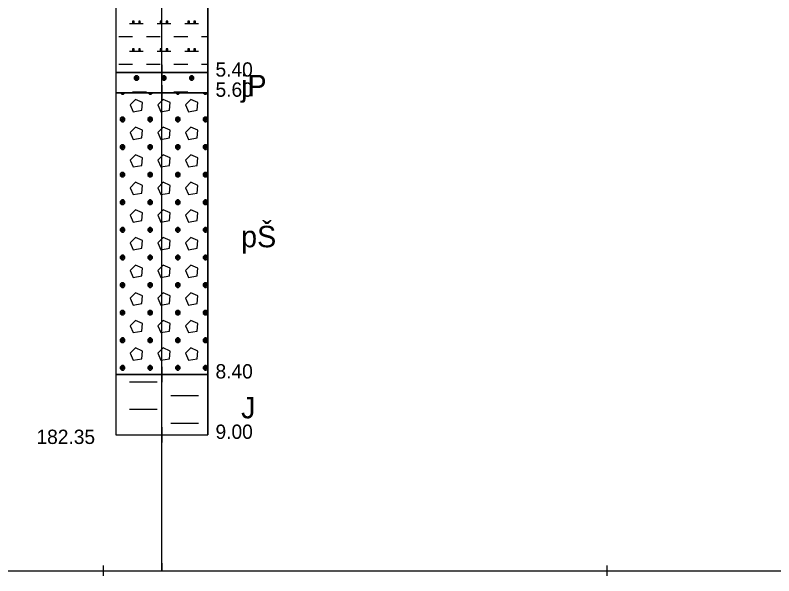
# Model space of a CAD drawing. Extents: x 3042 to 4120, y 576 to 2694.
# Drawn here: x 3883.61 to 3921.28, y 2209.33 to 2237.19 of the extents above; entities that cross this region are included whole.
import ezdxf

# ---------------------------------------------------------------- set-up
doc = ezdxf.new("R2010")
doc.units = 0
for name, color, linetype in [('17', 7, 'Continuous'), ('18', 7, 'Continuous'), ('51', 7, 'Continuous'), ('52', 7, 'Continuous'), ('53', 7, 'Continuous'), ('56', 7, 'Continuous'), ('7', 7, 'Continuous')]:
    doc.layers.add(name, color=color, linetype=linetype)

msp = doc.modelspace()

# ---------------------------------------------------------------- linework, layer by layer
at = {"layer": '18'}
for p, q in [((3890.891, 2209.585), (3890.891, 2261.335)), ((3890.891, 2216.716), (3890.891, 2215.954)), ((3890.51, 2216.335), (3891.272, 2216.335)), ((3890.891, 2209.966), (3890.891, 2209.585))]:
    msp.add_line(p, q, dxfattribs=at)
at = {"layer": '51'}
for points in [[(3888.605, 2234.335), (3893.177, 2234.335), (3893.177, 2247.335), (3888.605, 2247.335)], [(3888.605, 2233.335), (3893.177, 2233.335), (3893.177, 2234.335), (3888.605, 2234.335)], [(3888.605, 2219.335), (3893.177, 2219.335), (3893.177, 2233.335), (3888.605, 2233.335)], [(3888.605, 2216.335), (3893.177, 2216.335), (3893.177, 2219.335), (3888.605, 2219.335)]]:
    msp.add_lwpolyline(points, close=True, dxfattribs=at)
for points in [[(3889.286, 2236.772), (3889.972, 2236.772)], [(3889.438, 2236.886), (3889.438, 2236.81), (3889.514, 2236.81), (3889.514, 2236.886), (3889.438, 2236.886), (3889.514, 2236.81)], [(3889.743, 2236.886), (3889.743, 2236.81), (3889.819, 2236.81), (3889.819, 2236.886), (3889.743, 2236.886), (3889.819, 2236.81)], [(3890.657, 2236.772), (3891.343, 2236.772)], [(3890.81, 2236.886), (3890.81, 2236.81), (3890.886, 2236.81), (3890.886, 2236.886), (3890.81, 2236.886), (3890.886, 2236.81)], [(3891.115, 2236.886), (3891.115, 2236.81), (3891.191, 2236.81), (3891.191, 2236.886), (3891.115, 2236.886), (3891.191, 2236.81)], [(3892.029, 2236.772), (3892.715, 2236.772)], [(3892.181, 2236.886), (3892.181, 2236.81), (3892.258, 2236.81), (3892.258, 2236.886), (3892.181, 2236.886), (3892.258, 2236.81)], [(3892.486, 2236.886), (3892.486, 2236.81), (3892.562, 2236.81), (3892.562, 2236.886), (3892.486, 2236.886), (3892.562, 2236.81)], [(3888.752, 2236.124), (3889.438, 2236.124)], [(3890.124, 2236.124), (3890.81, 2236.124)], [(3891.496, 2236.124), (3892.181, 2236.124)], [(3892.867, 2236.124), (3893.177, 2236.124)], [(3889.438, 2235.515), (3889.438, 2235.439), (3889.514, 2235.439), (3889.514, 2235.515), (3889.438, 2235.515), (3889.514, 2235.439)], [(3889.743, 2235.515), (3889.743, 2235.439), (3889.819, 2235.439), (3889.819, 2235.515), (3889.743, 2235.515), (3889.819, 2235.439)], [(3890.81, 2235.515), (3890.81, 2235.439), (3890.886, 2235.439), (3890.886, 2235.515), (3890.81, 2235.515), (3890.886, 2235.439)], [(3891.115, 2235.515), (3891.115, 2235.439), (3891.191, 2235.439), (3891.191, 2235.515), (3891.115, 2235.515), (3891.191, 2235.439)], [(3892.181, 2235.515), (3892.181, 2235.439), (3892.258, 2235.439), (3892.258, 2235.515), (3892.181, 2235.515), (3892.258, 2235.439)], [(3892.486, 2235.515), (3892.486, 2235.439), (3892.562, 2235.439), (3892.562, 2235.515), (3892.486, 2235.515), (3892.562, 2235.439)], [(3889.286, 2235.4), (3889.972, 2235.4)], [(3890.657, 2235.4), (3891.343, 2235.4)], [(3892.029, 2235.4), (3892.715, 2235.4)], [(3888.752, 2234.753), (3889.438, 2234.753)], [(3890.124, 2234.753), (3890.81, 2234.753)], [(3891.496, 2234.753), (3892.181, 2234.753)], [(3892.867, 2234.753), (3893.177, 2234.753)], [(3889.591, 2234.181), (3889.514, 2234.105), (3889.514, 2234.029), (3889.591, 2233.953), (3889.667, 2233.953), (3889.743, 2234.029), (3889.743, 2234.105), (3889.667, 2234.181), (3889.591, 2234.181), (3889.743, 2234.029), (3889.514, 2234.029), (3889.667, 2234.181)], [(3889.629, 2233.953), (3889.629, 2234.181)], [(3890.962, 2234.181), (3890.886, 2234.105), (3890.886, 2234.029), (3890.962, 2233.953), (3891.038, 2233.953), (3891.115, 2234.029), (3891.115, 2234.105), (3891.038, 2234.181), (3890.962, 2234.181), (3891.115, 2234.029), (3890.886, 2234.029), (3891.038, 2234.181)], [(3891, 2233.953), (3891, 2234.181)], [(3892.334, 2234.181), (3892.258, 2234.105), (3892.258, 2234.029), (3892.334, 2233.953), (3892.41, 2233.953), (3892.486, 2234.029), (3892.486, 2234.105), (3892.41, 2234.181), (3892.334, 2234.181), (3892.486, 2234.029), (3892.258, 2234.029), (3892.41, 2234.181)], [(3892.372, 2233.953), (3892.372, 2234.181)], [(3888.837, 2233.335), (3888.905, 2233.267), (3888.981, 2233.267), (3889.049, 2233.335)], [(3888.943, 2233.267), (3888.943, 2233.335)], [(3889.438, 2233.381), (3890.124, 2233.381)], [(3890.208, 2233.335), (3890.276, 2233.267), (3890.353, 2233.267), (3890.421, 2233.335)], [(3890.315, 2233.267), (3890.315, 2233.335)], [(3891.496, 2233.381), (3892.181, 2233.381)], [(3891.58, 2233.335), (3891.648, 2233.267), (3891.724, 2233.267), (3891.793, 2233.335)], [(3891.686, 2233.267), (3891.686, 2233.335)], [(3892.951, 2233.335), (3893.02, 2233.267), (3893.096, 2233.267), (3893.164, 2233.335)], [(3893.058, 2233.267), (3893.058, 2233.335)], [(3889.324, 2232.733), (3889.476, 2232.391), (3889.895, 2232.467), (3889.934, 2232.848), (3889.591, 2233), (3889.324, 2232.733)], [(3890.696, 2232.733), (3890.848, 2232.391), (3891.267, 2232.467), (3891.305, 2232.848), (3890.962, 2233), (3890.696, 2232.733)], [(3892.067, 2232.733), (3892.22, 2232.391), (3892.639, 2232.467), (3892.677, 2232.848), (3892.334, 2233), (3892.067, 2232.733)], [(3888.905, 2232.124), (3888.829, 2232.048), (3888.829, 2231.971), (3888.905, 2231.895), (3888.981, 2231.895), (3889.057, 2231.971), (3889.057, 2232.048), (3888.981, 2232.124), (3888.905, 2232.124), (3889.057, 2231.971), (3888.829, 2231.971), (3888.981, 2232.124)], [(3888.943, 2231.895), (3888.943, 2232.124)], [(3890.276, 2232.124), (3890.2, 2232.048), (3890.2, 2231.971), (3890.276, 2231.895), (3890.353, 2231.895), (3890.429, 2231.971), (3890.429, 2232.048), (3890.353, 2232.124), (3890.276, 2232.124), (3890.429, 2231.971), (3890.2, 2231.971), (3890.353, 2232.124)], [(3890.315, 2231.895), (3890.315, 2232.124)], [(3891.648, 2232.124), (3891.572, 2232.048), (3891.572, 2231.971), (3891.648, 2231.895), (3891.724, 2231.895), (3891.8, 2231.971), (3891.8, 2232.048), (3891.724, 2232.124), (3891.648, 2232.124), (3891.8, 2231.971), (3891.572, 2231.971), (3891.724, 2232.124)], [(3891.686, 2231.895), (3891.686, 2232.124)], [(3893.02, 2232.124), (3892.943, 2232.048), (3892.943, 2231.971), (3893.02, 2231.895), (3893.096, 2231.895), (3893.172, 2231.971), (3893.172, 2232.048), (3893.096, 2232.124), (3893.02, 2232.124), (3893.172, 2231.971), (3892.943, 2231.971), (3893.096, 2232.124)], [(3893.058, 2231.895), (3893.058, 2232.124)], [(3889.324, 2231.362), (3889.476, 2231.019), (3889.895, 2231.095), (3889.934, 2231.476), (3889.591, 2231.629), (3889.324, 2231.362)], [(3890.696, 2231.362), (3890.848, 2231.019), (3891.267, 2231.095), (3891.305, 2231.476), (3890.962, 2231.629), (3890.696, 2231.362)], [(3892.067, 2231.362), (3892.22, 2231.019), (3892.639, 2231.095), (3892.677, 2231.476), (3892.334, 2231.629), (3892.067, 2231.362)], [(3888.905, 2230.752), (3888.829, 2230.676), (3888.829, 2230.6), (3888.905, 2230.524), (3888.981, 2230.524), (3889.057, 2230.6), (3889.057, 2230.676), (3888.981, 2230.752), (3888.905, 2230.752), (3889.057, 2230.6), (3888.829, 2230.6), (3888.981, 2230.752)], [(3888.943, 2230.524), (3888.943, 2230.752)], [(3890.276, 2230.752), (3890.2, 2230.676), (3890.2, 2230.6), (3890.276, 2230.524), (3890.353, 2230.524), (3890.429, 2230.6), (3890.429, 2230.676), (3890.353, 2230.752), (3890.276, 2230.752), (3890.429, 2230.6), (3890.2, 2230.6), (3890.353, 2230.752)], [(3890.315, 2230.524), (3890.315, 2230.752)], [(3891.648, 2230.752), (3891.572, 2230.676), (3891.572, 2230.6), (3891.648, 2230.524), (3891.724, 2230.524), (3891.8, 2230.6), (3891.8, 2230.676), (3891.724, 2230.752), (3891.648, 2230.752), (3891.8, 2230.6), (3891.572, 2230.6), (3891.724, 2230.752)], [(3891.686, 2230.524), (3891.686, 2230.752)], [(3893.02, 2230.752), (3892.943, 2230.676), (3892.943, 2230.6), (3893.02, 2230.524), (3893.096, 2230.524), (3893.172, 2230.6), (3893.172, 2230.676), (3893.096, 2230.752), (3893.02, 2230.752), (3893.172, 2230.6), (3892.943, 2230.6), (3893.096, 2230.752)], [(3893.058, 2230.524), (3893.058, 2230.752)], [(3889.324, 2229.99), (3889.476, 2229.647), (3889.895, 2229.724), (3889.934, 2230.105), (3889.591, 2230.257), (3889.324, 2229.99)], [(3890.696, 2229.99), (3890.848, 2229.647), (3891.267, 2229.724), (3891.305, 2230.105), (3890.962, 2230.257), (3890.696, 2229.99)], [(3892.067, 2229.99), (3892.22, 2229.647), (3892.639, 2229.724), (3892.677, 2230.105), (3892.334, 2230.257), (3892.067, 2229.99)], [(3888.905, 2229.381), (3888.829, 2229.304), (3888.829, 2229.228), (3888.905, 2229.152), (3888.981, 2229.152), (3889.057, 2229.228), (3889.057, 2229.304), (3888.981, 2229.381), (3888.905, 2229.381), (3889.057, 2229.228), (3888.829, 2229.228), (3888.981, 2229.381)], [(3888.943, 2229.152), (3888.943, 2229.381)], [(3890.276, 2229.381), (3890.2, 2229.304), (3890.2, 2229.228), (3890.276, 2229.152), (3890.353, 2229.152), (3890.429, 2229.228), (3890.429, 2229.304), (3890.353, 2229.381), (3890.276, 2229.381), (3890.429, 2229.228), (3890.2, 2229.228), (3890.353, 2229.381)], [(3890.315, 2229.152), (3890.315, 2229.381)], [(3891.648, 2229.381), (3891.572, 2229.304), (3891.572, 2229.228), (3891.648, 2229.152), (3891.724, 2229.152), (3891.8, 2229.228), (3891.8, 2229.304), (3891.724, 2229.381), (3891.648, 2229.381), (3891.8, 2229.228), (3891.572, 2229.228), (3891.724, 2229.381)], [(3891.686, 2229.152), (3891.686, 2229.381)], [(3893.02, 2229.381), (3892.943, 2229.304), (3892.943, 2229.228), (3893.02, 2229.152), (3893.096, 2229.152), (3893.172, 2229.228), (3893.172, 2229.304), (3893.096, 2229.381), (3893.02, 2229.381), (3893.172, 2229.228), (3892.943, 2229.228), (3893.096, 2229.381)], [(3893.058, 2229.152), (3893.058, 2229.381)], [(3889.324, 2228.619), (3889.476, 2228.276), (3889.895, 2228.352), (3889.934, 2228.733), (3889.591, 2228.885), (3889.324, 2228.619)], [(3890.696, 2228.619), (3890.848, 2228.276), (3891.267, 2228.352), (3891.305, 2228.733), (3890.962, 2228.885), (3890.696, 2228.619)], [(3892.067, 2228.619), (3892.22, 2228.276), (3892.639, 2228.352), (3892.677, 2228.733), (3892.334, 2228.885), (3892.067, 2228.619)], [(3888.905, 2228.009), (3888.829, 2227.933), (3888.829, 2227.857), (3888.905, 2227.78), (3888.981, 2227.78), (3889.057, 2227.857), (3889.057, 2227.933), (3888.981, 2228.009), (3888.905, 2228.009), (3889.057, 2227.857), (3888.829, 2227.857), (3888.981, 2228.009)], [(3888.943, 2227.78), (3888.943, 2228.009)], [(3890.276, 2228.009), (3890.2, 2227.933), (3890.2, 2227.857), (3890.276, 2227.78), (3890.353, 2227.78), (3890.429, 2227.857), (3890.429, 2227.933), (3890.353, 2228.009), (3890.276, 2228.009), (3890.429, 2227.857), (3890.2, 2227.857), (3890.353, 2228.009)], [(3890.315, 2227.78), (3890.315, 2228.009)], [(3891.648, 2228.009), (3891.572, 2227.933), (3891.572, 2227.857), (3891.648, 2227.78), (3891.724, 2227.78), (3891.8, 2227.857), (3891.8, 2227.933), (3891.724, 2228.009), (3891.648, 2228.009), (3891.8, 2227.857), (3891.572, 2227.857), (3891.724, 2228.009)], [(3891.686, 2227.78), (3891.686, 2228.009)], [(3893.02, 2228.009), (3892.943, 2227.933), (3892.943, 2227.857), (3893.02, 2227.78), (3893.096, 2227.78), (3893.172, 2227.857), (3893.172, 2227.933), (3893.096, 2228.009), (3893.02, 2228.009), (3893.172, 2227.857), (3892.943, 2227.857), (3893.096, 2228.009)], [(3893.058, 2227.78), (3893.058, 2228.009)], [(3889.324, 2227.247), (3889.476, 2226.904), (3889.895, 2226.98), (3889.934, 2227.361), (3889.591, 2227.514), (3889.324, 2227.247)], [(3890.696, 2227.247), (3890.848, 2226.904), (3891.267, 2226.98), (3891.305, 2227.361), (3890.962, 2227.514), (3890.696, 2227.247)], [(3892.067, 2227.247), (3892.22, 2226.904), (3892.639, 2226.98), (3892.677, 2227.361), (3892.334, 2227.514), (3892.067, 2227.247)], [(3888.905, 2226.637), (3888.829, 2226.561), (3888.829, 2226.485), (3888.905, 2226.409), (3888.981, 2226.409), (3889.057, 2226.485), (3889.057, 2226.561), (3888.981, 2226.637), (3888.905, 2226.637), (3889.057, 2226.485), (3888.829, 2226.485), (3888.981, 2226.637)], [(3888.943, 2226.409), (3888.943, 2226.637)], [(3890.276, 2226.637), (3890.2, 2226.561), (3890.2, 2226.485), (3890.276, 2226.409), (3890.353, 2226.409), (3890.429, 2226.485), (3890.429, 2226.561), (3890.353, 2226.637), (3890.276, 2226.637), (3890.429, 2226.485), (3890.2, 2226.485), (3890.353, 2226.637)], [(3890.315, 2226.409), (3890.315, 2226.637)], [(3891.648, 2226.637), (3891.572, 2226.561), (3891.572, 2226.485), (3891.648, 2226.409), (3891.724, 2226.409), (3891.8, 2226.485), (3891.8, 2226.561), (3891.724, 2226.637), (3891.648, 2226.637), (3891.8, 2226.485), (3891.572, 2226.485), (3891.724, 2226.637)], [(3891.686, 2226.409), (3891.686, 2226.637)], [(3893.02, 2226.637), (3892.943, 2226.561), (3892.943, 2226.485), (3893.02, 2226.409), (3893.096, 2226.409), (3893.172, 2226.485), (3893.172, 2226.561), (3893.096, 2226.637), (3893.02, 2226.637), (3893.172, 2226.485), (3892.943, 2226.485), (3893.096, 2226.637)], [(3893.058, 2226.409), (3893.058, 2226.637)], [(3889.324, 2225.875), (3889.476, 2225.533), (3889.895, 2225.609), (3889.934, 2225.99), (3889.591, 2226.142), (3889.324, 2225.875)], [(3890.696, 2225.875), (3890.848, 2225.533), (3891.267, 2225.609), (3891.305, 2225.99), (3890.962, 2226.142), (3890.696, 2225.875)], [(3892.067, 2225.875), (3892.22, 2225.533), (3892.639, 2225.609), (3892.677, 2225.99), (3892.334, 2226.142), (3892.067, 2225.875)], [(3888.905, 2225.266), (3888.829, 2225.19), (3888.829, 2225.113), (3888.905, 2225.037), (3888.981, 2225.037), (3889.057, 2225.113), (3889.057, 2225.19), (3888.981, 2225.266), (3888.905, 2225.266), (3889.057, 2225.113), (3888.829, 2225.113), (3888.981, 2225.266)], [(3888.943, 2225.037), (3888.943, 2225.266)], [(3890.276, 2225.266), (3890.2, 2225.19), (3890.2, 2225.113), (3890.276, 2225.037), (3890.353, 2225.037), (3890.429, 2225.113), (3890.429, 2225.19), (3890.353, 2225.266), (3890.276, 2225.266), (3890.429, 2225.113), (3890.2, 2225.113), (3890.353, 2225.266)], [(3890.315, 2225.037), (3890.315, 2225.266)], [(3891.648, 2225.266), (3891.572, 2225.19), (3891.572, 2225.113), (3891.648, 2225.037), (3891.724, 2225.037), (3891.8, 2225.113), (3891.8, 2225.19), (3891.724, 2225.266), (3891.648, 2225.266), (3891.8, 2225.113), (3891.572, 2225.113), (3891.724, 2225.266)], [(3891.686, 2225.037), (3891.686, 2225.266)], [(3893.02, 2225.266), (3892.943, 2225.19), (3892.943, 2225.113), (3893.02, 2225.037), (3893.096, 2225.037), (3893.172, 2225.113), (3893.172, 2225.19), (3893.096, 2225.266), (3893.02, 2225.266), (3893.172, 2225.113), (3892.943, 2225.113), (3893.096, 2225.266)], [(3893.058, 2225.037), (3893.058, 2225.266)], [(3889.324, 2224.504), (3889.476, 2224.161), (3889.895, 2224.237), (3889.934, 2224.618), (3889.591, 2224.771), (3889.324, 2224.504)], [(3890.696, 2224.504), (3890.848, 2224.161), (3891.267, 2224.237), (3891.305, 2224.618), (3890.962, 2224.771), (3890.696, 2224.504)], [(3892.067, 2224.504), (3892.22, 2224.161), (3892.639, 2224.237), (3892.677, 2224.618), (3892.334, 2224.771), (3892.067, 2224.504)], [(3888.905, 2223.894), (3888.829, 2223.818), (3888.829, 2223.742), (3888.905, 2223.666), (3888.981, 2223.666), (3889.057, 2223.742), (3889.057, 2223.818), (3888.981, 2223.894), (3888.905, 2223.894), (3889.057, 2223.742), (3888.829, 2223.742), (3888.981, 2223.894)], [(3888.943, 2223.666), (3888.943, 2223.894)], [(3890.276, 2223.894), (3890.2, 2223.818), (3890.2, 2223.742), (3890.276, 2223.666), (3890.353, 2223.666), (3890.429, 2223.742), (3890.429, 2223.818), (3890.353, 2223.894), (3890.276, 2223.894), (3890.429, 2223.742), (3890.2, 2223.742), (3890.353, 2223.894)], [(3890.315, 2223.666), (3890.315, 2223.894)], [(3891.648, 2223.894), (3891.572, 2223.818), (3891.572, 2223.742), (3891.648, 2223.666), (3891.724, 2223.666), (3891.8, 2223.742), (3891.8, 2223.818), (3891.724, 2223.894), (3891.648, 2223.894), (3891.8, 2223.742), (3891.572, 2223.742), (3891.724, 2223.894)], [(3891.686, 2223.666), (3891.686, 2223.894)], [(3893.02, 2223.894), (3892.943, 2223.818), (3892.943, 2223.742), (3893.02, 2223.666), (3893.096, 2223.666), (3893.172, 2223.742), (3893.172, 2223.818), (3893.096, 2223.894), (3893.02, 2223.894), (3893.172, 2223.742), (3892.943, 2223.742), (3893.096, 2223.894)], [(3893.058, 2223.666), (3893.058, 2223.894)], [(3889.324, 2223.132), (3889.476, 2222.789), (3889.895, 2222.866), (3889.934, 2223.247), (3889.591, 2223.399), (3889.324, 2223.132)], [(3890.696, 2223.132), (3890.848, 2222.789), (3891.267, 2222.866), (3891.305, 2223.247), (3890.962, 2223.399), (3890.696, 2223.132)], [(3892.067, 2223.132), (3892.22, 2222.789), (3892.639, 2222.866), (3892.677, 2223.247), (3892.334, 2223.399), (3892.067, 2223.132)], [(3888.905, 2222.523), (3888.829, 2222.446), (3888.829, 2222.37), (3888.905, 2222.294), (3888.981, 2222.294), (3889.057, 2222.37), (3889.057, 2222.446), (3888.981, 2222.523), (3888.905, 2222.523), (3889.057, 2222.37), (3888.829, 2222.37), (3888.981, 2222.523)], [(3888.943, 2222.294), (3888.943, 2222.523)], [(3890.276, 2222.523), (3890.2, 2222.446), (3890.2, 2222.37), (3890.276, 2222.294), (3890.353, 2222.294), (3890.429, 2222.37), (3890.429, 2222.446), (3890.353, 2222.523), (3890.276, 2222.523), (3890.429, 2222.37), (3890.2, 2222.37), (3890.353, 2222.523)], [(3890.315, 2222.294), (3890.315, 2222.523)], [(3891.648, 2222.523), (3891.572, 2222.446), (3891.572, 2222.37), (3891.648, 2222.294), (3891.724, 2222.294), (3891.8, 2222.37), (3891.8, 2222.446), (3891.724, 2222.523), (3891.648, 2222.523), (3891.8, 2222.37), (3891.572, 2222.37), (3891.724, 2222.523)], [(3891.686, 2222.294), (3891.686, 2222.523)], [(3893.02, 2222.523), (3892.943, 2222.446), (3892.943, 2222.37), (3893.02, 2222.294), (3893.096, 2222.294), (3893.172, 2222.37), (3893.172, 2222.446), (3893.096, 2222.523), (3893.02, 2222.523), (3893.172, 2222.37), (3892.943, 2222.37), (3893.096, 2222.523)], [(3893.058, 2222.294), (3893.058, 2222.523)], [(3889.324, 2221.761), (3889.476, 2221.418), (3889.895, 2221.494), (3889.934, 2221.875), (3889.591, 2222.027), (3889.324, 2221.761)], [(3890.696, 2221.761), (3890.848, 2221.418), (3891.267, 2221.494), (3891.305, 2221.875), (3890.962, 2222.027), (3890.696, 2221.761)], [(3892.067, 2221.761), (3892.22, 2221.418), (3892.639, 2221.494), (3892.677, 2221.875), (3892.334, 2222.027), (3892.067, 2221.761)], [(3888.905, 2221.151), (3888.829, 2221.075), (3888.829, 2220.999), (3888.905, 2220.922), (3888.981, 2220.922), (3889.057, 2220.999), (3889.057, 2221.075), (3888.981, 2221.151), (3888.905, 2221.151), (3889.057, 2220.999), (3888.829, 2220.999), (3888.981, 2221.151)], [(3888.943, 2220.922), (3888.943, 2221.151)], [(3890.276, 2221.151), (3890.2, 2221.075), (3890.2, 2220.999), (3890.276, 2220.922), (3890.353, 2220.922), (3890.429, 2220.999), (3890.429, 2221.075), (3890.353, 2221.151), (3890.276, 2221.151), (3890.429, 2220.999), (3890.2, 2220.999), (3890.353, 2221.151)], [(3890.315, 2220.922), (3890.315, 2221.151)], [(3891.648, 2221.151), (3891.572, 2221.075), (3891.572, 2220.999), (3891.648, 2220.922), (3891.724, 2220.922), (3891.8, 2220.999), (3891.8, 2221.075), (3891.724, 2221.151), (3891.648, 2221.151), (3891.8, 2220.999), (3891.572, 2220.999), (3891.724, 2221.151)], [(3891.686, 2220.922), (3891.686, 2221.151)], [(3893.02, 2221.151), (3892.943, 2221.075), (3892.943, 2220.999), (3893.02, 2220.922), (3893.096, 2220.922), (3893.172, 2220.999), (3893.172, 2221.075), (3893.096, 2221.151), (3893.02, 2221.151), (3893.172, 2220.999), (3892.943, 2220.999), (3893.096, 2221.151)], [(3893.058, 2220.922), (3893.058, 2221.151)], [(3889.324, 2220.389), (3889.476, 2220.046), (3889.895, 2220.122), (3889.934, 2220.503), (3889.591, 2220.656), (3889.324, 2220.389)], [(3890.696, 2220.389), (3890.848, 2220.046), (3891.267, 2220.122), (3891.305, 2220.503), (3890.962, 2220.656), (3890.696, 2220.389)], [(3892.067, 2220.389), (3892.22, 2220.046), (3892.639, 2220.122), (3892.677, 2220.503), (3892.334, 2220.656), (3892.067, 2220.389)], [(3888.905, 2219.779), (3888.829, 2219.703), (3888.829, 2219.627), (3888.905, 2219.551), (3888.981, 2219.551), (3889.057, 2219.627), (3889.057, 2219.703), (3888.981, 2219.779), (3888.905, 2219.779), (3889.057, 2219.627), (3888.829, 2219.627), (3888.981, 2219.779)], [(3888.943, 2219.551), (3888.943, 2219.779)], [(3890.276, 2219.779), (3890.2, 2219.703), (3890.2, 2219.627), (3890.276, 2219.551), (3890.353, 2219.551), (3890.429, 2219.627), (3890.429, 2219.703), (3890.353, 2219.779), (3890.276, 2219.779), (3890.429, 2219.627), (3890.2, 2219.627), (3890.353, 2219.779)], [(3890.315, 2219.551), (3890.315, 2219.779)], [(3891.648, 2219.779), (3891.572, 2219.703), (3891.572, 2219.627), (3891.648, 2219.551), (3891.724, 2219.551), (3891.8, 2219.627), (3891.8, 2219.703), (3891.724, 2219.779), (3891.648, 2219.779), (3891.8, 2219.627), (3891.572, 2219.627), (3891.724, 2219.779)], [(3891.686, 2219.551), (3891.686, 2219.779)], [(3893.02, 2219.779), (3892.943, 2219.703), (3892.943, 2219.627), (3893.02, 2219.551), (3893.096, 2219.551), (3893.172, 2219.627), (3893.172, 2219.703), (3893.096, 2219.779), (3893.02, 2219.779), (3893.172, 2219.627), (3892.943, 2219.627), (3893.096, 2219.779)], [(3893.058, 2219.551), (3893.058, 2219.779)], [(3889.286, 2218.979), (3889.972, 2218.979)], [(3889.972, 2218.979), (3890.657, 2218.979)], [(3891.343, 2218.294), (3892.029, 2218.294)], [(3892.029, 2218.294), (3892.715, 2218.294)], [(3889.286, 2217.608), (3889.972, 2217.608)], [(3889.972, 2217.608), (3890.657, 2217.608)], [(3891.343, 2216.922), (3892.029, 2216.922)], [(3892.029, 2216.922), (3892.715, 2216.922)]]:
    msp.add_lwpolyline(points, dxfattribs=at)
at = {"layer": '53'}
for points in [[(3888.605, 2261.335), (3888.605, 2216.335)], [(3893.177, 2261.335), (3893.177, 2216.335)], [(3888.605, 2234.335), (3893.177, 2234.335)], [(3888.605, 2233.335), (3893.177, 2233.335)], [(3888.605, 2219.335), (3893.177, 2219.335)], [(3888.605, 2216.335), (3893.177, 2216.335)]]:
    msp.add_lwpolyline(points, dxfattribs=at)
at = {"layer": '56'}
for points in [[(3890.891, 2234.716), (3890.891, 2233.954)], [(3890.51, 2234.335), (3891.272, 2234.335)], [(3890.891, 2233.716), (3890.891, 2232.954)], [(3890.51, 2233.335), (3891.272, 2233.335)], [(3890.891, 2219.716), (3890.891, 2218.954)], [(3890.51, 2219.335), (3891.272, 2219.335)], [(3890.891, 2216.716), (3890.891, 2215.954)], [(3890.51, 2216.335), (3891.272, 2216.335)]]:
    msp.add_lwpolyline(points, dxfattribs=at)
at = {"layer": '7'}
for points in [[(3888.001, 2209.331), (3888.001, 2209.839)], [(3913.001, 2209.331), (3913.001, 2209.839)], [(3788.001, 2209.585), (4030.521, 2209.585)]]:
    msp.add_lwpolyline(points, dxfattribs=at)

# ---------------------------------------------------------------- texts
at = {"layer": '17'}
msp.add_text('182.35', height=0.7112, dxfattribs=at).set_placement((3884.668, 2215.883))
at = {"layer": '52'}
for s, height, p in [('5.40', 0.7112, (3893.558, 2234.137)), ('jP', 1.0668, (3894.828, 2233.157)), ('5.60', 0.7112, (3893.558, 2233.137)), ('pŠ', 1.0668, (3894.828, 2225.657)), ('8.40', 0.7112, (3893.558, 2219.137)), ('J', 1.067, (3894.828, 2217.157)), ('9.00', 0.7112, (3893.558, 2216.137))]:
    msp.add_text(s, height=height, dxfattribs=at).set_placement(p)

doc.saveas('drawing.dxf')
